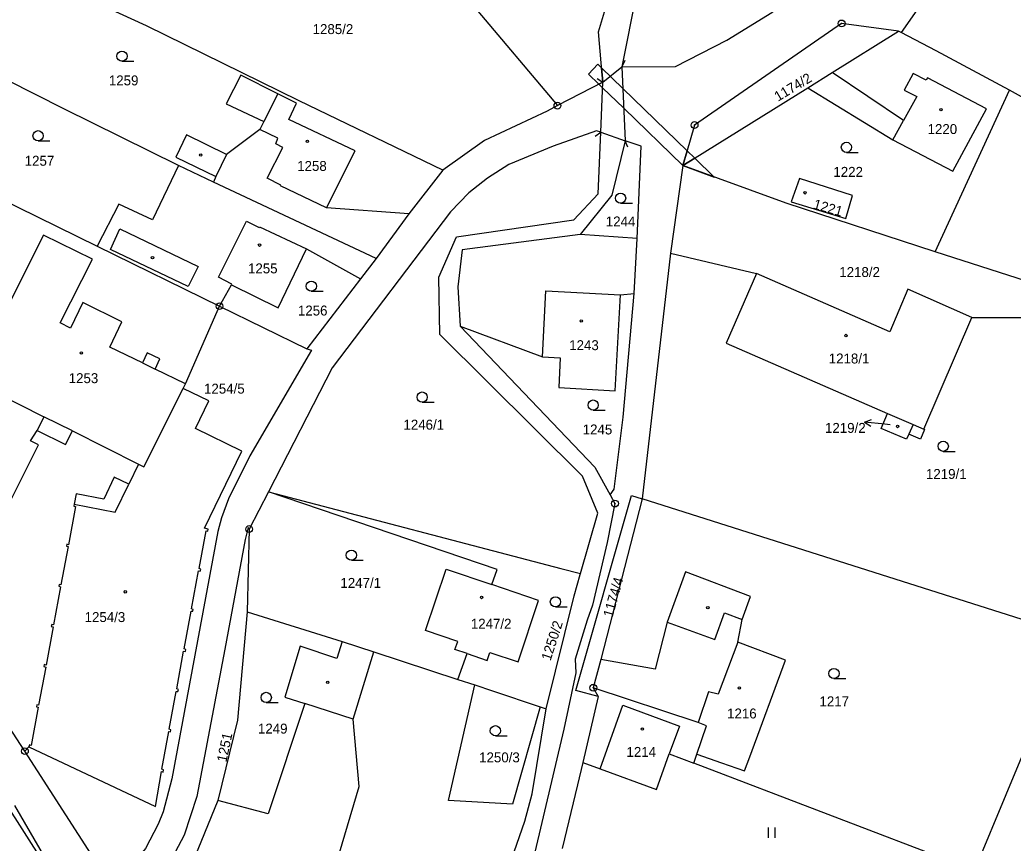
# Model space of a CAD drawing. Extents: x -587171 to -555306, y -1167727 to -1074732.
# Drawn here: x -559980.4 to -559834.5, y -1076843.9 to -1076722.9 of the extents above; entities that cross this region are included whole.
import ezdxf

# ---------------------------------------------------------------- set-up
doc = ezdxf.new("R2010")
doc.units = 0
for name, color, linetype in [('Hranice parcel', 7, 'Continuous'), ('Parcelní čísla', 7, 'Continuous'), ('Pop  PČ popisy', 7, 'Continuous'), ('Poz předměty', 7, 'Continuous'), ('Vnitřní kresba', 7, 'Continuous'), ('Věcná břemena k části', 7, 'Continuous'), ('Značky bodu BP', 7, 'Continuous'), ('Značky budov', 7, 'Continuous'), ('Značky kultur', 7, 'Continuous')]:
    doc.layers.add(name, color=color, linetype=linetype)

msp = doc.modelspace()

# ---------------------------------------------------------------- linework, layer by layer
at = {"layer": 'Hranice parcel'}
for p, q in [((-559861.1, -1076730.63), (-559851.34, -1076724.55)), ((-559850.96, -1076724.72), (-559851.34, -1076724.55)), ((-559892, -1076729.76), (-559891.5, -1076740.66)), ((-559864.67, -1076732.85), (-559861.1, -1076730.63)), ((-559894.79, -1076732.04), (-559901.45, -1076735.49)), ((-559895.09, -1076739.4), (-559894.79, -1076732.04)), ((-559883.05, -1076744.29), (-559864.67, -1076732.85)), ((-559845.98, -1076756.95), (-559835.03, -1076733.2)), ((-559828.11, -1076737.08), (-559835.03, -1076733.2)), ((-560001.56, -1076740.2), (-559969.04, -1076756.15)), ((-559889.14, -1076741.46), (-559891.5, -1076740.66)), ((-559889.75, -1076754.99), (-559889.14, -1076741.46)), ((-559951.99, -1076746.71), (-559957.13, -1076744.28)), ((-559918.29, -1076744.98), (-559923.28, -1076751.41)), ((-559883.05, -1076744.29), (-559884.86, -1076757.19)), ((-559928.09, -1076757.97), (-559951.99, -1076746.71)), ((-559923.28, -1076751.41), (-559928.09, -1076757.97)), ((-559889.75, -1076754.99), (-559898.09, -1076754.41)), ((-559890.17, -1076763.1), (-559889.75, -1076754.99)), ((-559969.04, -1076756.15), (-559951.09, -1076764.96)), ((-559830.5, -1076761.96), (-559845.98, -1076756.95)), ((-559928.09, -1076757.97), (-559930.38, -1076760.96)), ((-559884.86, -1076757.19), (-559889.01, -1076793.25)), ((-559884.86, -1076757.19), (-559872.19, -1076760.16)), ((-559930.38, -1076760.96), (-559938.25, -1076771.25)), ((-559872.19, -1076760.16), (-559876.67, -1076770.39)), ((-559956.07, -1076776.37), (-559951.09, -1076764.96)), ((-559951.09, -1076764.96), (-559938.25, -1076771.25)), ((-559847.63, -1076783.04), (-559840.58, -1076766.61)), ((-559840.58, -1076766.61), (-559823.35, -1076766.61)), ((-559876.67, -1076770.39), (-559852.96, -1076780.72)), ((-559956.42, -1076777.06), (-559956.07, -1076776.37)), ((-559943.91, -1076792.23), (-559946.73, -1076797.71)), ((-559910.3, -1076803.67), (-559943.91, -1076792.23)), ((-559889.01, -1076793.25), (-559895.1, -1076816.87)), ((-559825.87, -1076813.36), (-559889.01, -1076793.25)), ((-559946.73, -1076797.71), (-559947.03, -1076809.88)), ((-559911.09, -1076805.87), (-559910.3, -1076803.67)), ((-559947.03, -1076809.88), (-559933.08, -1076814.22)), ((-559840.17, -1076847.86), (-559825.87, -1076813.36)), ((-559933.08, -1076814.22), (-559928.42, -1076815.77)), ((-559928.42, -1076815.77), (-559916.07, -1076819.81)), ((-559916.07, -1076819.81), (-559914.72, -1076816.02)), ((-559895.1, -1076816.87), (-559896.18, -1076821.04)), ((-559916.07, -1076819.81), (-559913.57, -1076820.63)), ((-559896.18, -1076821.04), (-559895.46, -1076822.31)), ((-559895.46, -1076822.31), (-559897.72, -1076832.03)), ((-559903.99, -1076823.85), (-559903.12, -1076824.14)), ((-559979.67, -1076830.36), (-559979.07, -1076829.73)), ((-559881.44, -1076832.12), (-559880.97, -1076830.78)), ((-559840.17, -1076847.86), (-559881.44, -1076832.12)), ((-559951.35, -1076837.61), (-559960.01, -1076858.96))]:
    msp.add_line(p, q, dxfattribs=at)
for points in [[(-559822.85, -1076683.84), (-559833.6, -1076699.88), (-559850.96, -1076724.72)], [(-559958.09, -1076699.95), (-559954.36, -1076701.7), (-559913.91, -1076720.68), (-559901.45, -1076735.49)], [(-559894.79, -1076732.04), (-559895.44, -1076724.62), (-559892.05, -1076713.34), (-559886.72, -1076702.24)], [(-559885.03, -1076703.32), (-559887.56, -1076708.1), (-559889.85, -1076718.91), (-559892, -1076729.76)], [(-559892, -1076729.76), (-559884.1, -1076729.75), (-559876.58, -1076725.85), (-559869.98, -1076721.78), (-559855.77, -1076713.57), (-559855.15, -1076713.16)], [(-559918.29, -1076744.98), (-559939.37, -1076734.8), (-559961.79, -1076723.77), (-559967.51, -1076721.16)], [(-559851.34, -1076724.55), (-559859.71, -1076723.41), (-559881.31, -1076738.34), (-559883.05, -1076744.29)], [(-559835.03, -1076733.2), (-559845.8, -1076727.41), (-559850.96, -1076724.72)], [(-559957.13, -1076744.28), (-559973.96, -1076735.95), (-559994.8, -1076725.4)], [(-559864.67, -1076732.85), (-559852.18, -1076740.5), (-559843.36, -1076745.12), (-559838.45, -1076735.98), (-559847.1, -1076731.38), (-559847.3, -1076731.75), (-559849.21, -1076730.76), (-559850.53, -1076733.21), (-559848.65, -1076734.16), (-559850.6, -1076737.65), (-559861.1, -1076730.63)], [(-559923.28, -1076751.41), (-559935.36, -1076750.52), (-559931.14, -1076742.14), (-559940.92, -1076737.5), (-559939.79, -1076735.11), (-559942.52, -1076733.74), (-559947.97, -1076731.02), (-559950.09, -1076735.23), (-559944.57, -1076737.81), (-559945.16, -1076738.99), (-559950.08, -1076742.66), (-559955.96, -1076739.8), (-559957.51, -1076743.07), (-559951.62, -1076745.91), (-559951.99, -1076746.71)], [(-559901.45, -1076735.49), (-559902.97, -1076736.28), (-559912.17, -1076740.63), (-559918.29, -1076744.98)], [(-559895.09, -1076739.4), (-559895.7, -1076739.19), (-559902.1, -1076741.42), (-559908.6, -1076744.13), (-559911.72, -1076746.15), (-559914.48, -1076748.29), (-559917.14, -1076751.1), (-559934.56, -1076774.04), (-559943.91, -1076792.23)], [(-559898.06, -1076804.27), (-559895.52, -1076795.36), (-559897.79, -1076789.94), (-559918.71, -1076769.1), (-559918.87, -1076760.68), (-559916.28, -1076754.75), (-559899.04, -1076752.26), (-559895.45, -1076748.47), (-559895.09, -1076739.4)], [(-559891.5, -1076740.66), (-559893.46, -1076748.63), (-559898.09, -1076754.41)], [(-559957.13, -1076744.28), (-559960.94, -1076752.28), (-559965.87, -1076749.97), (-559969.04, -1076756.15)], [(-559845.98, -1076756.95), (-559867.87, -1076749.84), (-559883.05, -1076744.29)], [(-559859.11, -1076752.05), (-559858.13, -1076748.71), (-559865.9, -1076746.19), (-559867.1, -1076749.63), (-559859.11, -1076752.05)], [(-559956.07, -1076776.37), (-559960.56, -1076774.2), (-559959.85, -1076772.72), (-559961.71, -1076771.82), (-559962.42, -1076773.3), (-559967.2, -1076771), (-559965.43, -1076767.28), (-559971.14, -1076764.43), (-559972.96, -1076768.17), (-559974.48, -1076767.42), (-559969.76, -1076758.06), (-559976.96, -1076754.51), (-559987.65, -1076775.79), (-559976.87, -1076781.2), (-559977.88, -1076783.21)], [(-559898.09, -1076754.41), (-559915.43, -1076756.66), (-559916.07, -1076762.12), (-559915.74, -1076767.92)], [(-559951.09, -1076764.96), (-559949.31, -1076761.81), (-559942.47, -1076765.18), (-559938.33, -1076756.54), (-559930.38, -1076760.96)], [(-559840.58, -1076766.61), (-559849.97, -1076762.45), (-559852.63, -1076768.71), (-559872.19, -1076760.16)], [(-559915.74, -1076767.92), (-559903.66, -1076772.42), (-559901.05, -1076772.56), (-559901.25, -1076776.91), (-559892.95, -1076777.39), (-559892.18, -1076763.31), (-559890.17, -1076763.1)], [(-559893.71, -1076792.69), (-559893.13, -1076791.83), (-559891.78, -1076781.27), (-559890.17, -1076763.1)], [(-559915.74, -1076767.92), (-559895.94, -1076788.62), (-559893.71, -1076792.69)], [(-559938.25, -1076771.25), (-559937.57, -1076771.44), (-559946.65, -1076786.97), (-559949.75, -1076793.25), (-559950.81, -1076796.07), (-559951.35, -1076798.09), (-559958.07, -1076834.44), (-559959.38, -1076839.26), (-559960.09, -1076841.08), (-559961.95, -1076844.64), (-559962.87, -1076845.81), (-559964.08, -1076846.68), (-559965.52, -1076847.13), (-559967.49, -1076847.03), (-559968.86, -1076846.47), (-559969.95, -1076845.48), (-559979.67, -1076830.36)], [(-559979.07, -1076829.73), (-559960.51, -1076838.49), (-559959.62, -1076833.37), (-559959.37, -1076833.42), (-559959.32, -1076833.11), (-559959.55, -1076833.01), (-559958.55, -1076827.47), (-559958.29, -1076827.5), (-559958.22, -1076827.21), (-559958.46, -1076827.11), (-559957.45, -1076821.57), (-559957.19, -1076821.6), (-559957.13, -1076821.31), (-559957.37, -1076821.22), (-559956.36, -1076815.67), (-559956.1, -1076815.7), (-559956.03, -1076815.41), (-559956.27, -1076815.32), (-559955.27, -1076809.77), (-559955, -1076809.8), (-559954.94, -1076809.52), (-559955.18, -1076809.42), (-559954.17, -1076803.87), (-559953.91, -1076803.9), (-559953.84, -1076803.61), (-559954.09, -1076803.52), (-559953.07, -1076797.98), (-559952.8, -1076798.01), (-559952.75, -1076797.72), (-559953.28, -1076797.57), (-559947.79, -1076786.27), (-559954.62, -1076782.96), (-559952.65, -1076778.87), (-559956.42, -1076777.06)], [(-559962.98, -1076788.16), (-559962.19, -1076788.56), (-559956.42, -1076777.06)], [(-559847.63, -1076783.04), (-559847.53, -1076783.08), (-559848.14, -1076784.48), (-559849.84, -1076783.79), (-559850.16, -1076784.52), (-559853.91, -1076782.92), (-559852.96, -1076780.72)], [(-559852.96, -1076780.72), (-559849.22, -1076782.35), (-559847.63, -1076783.04)], [(-559989.66, -1076809.25), (-559977.66, -1076785.36), (-559978.85, -1076784.74), (-559977.88, -1076783.21)], [(-559977.88, -1076783.21), (-559973.69, -1076785.31), (-559972.68, -1076783.3), (-559962.98, -1076788.16)], [(-559962.98, -1076788.16), (-559964.41, -1076791.12), (-559966.55, -1076790.09), (-559968.06, -1076793.34), (-559972.16, -1076792.53), (-559972.45, -1076794.07), (-559972.48, -1076794.33), (-559972.22, -1076794.4), (-559973.28, -1076800.01), (-559973.53, -1076799.94), (-559973.58, -1076800.23), (-559973.32, -1076800.3), (-559974.38, -1076805.91), (-559974.63, -1076805.84), (-559974.69, -1076806.13), (-559974.42, -1076806.19), (-559975.46, -1076811.8), (-559975.72, -1076811.73), (-559975.79, -1076812.02), (-559975.5, -1076812.09), (-559976.56, -1076817.7), (-559976.82, -1076817.63), (-559976.88, -1076817.93), (-559976.61, -1076817.99), (-559977.66, -1076823.6), (-559977.92, -1076823.54), (-559977.99, -1076823.82), (-559977.72, -1076823.89), (-559978.76, -1076829.5), (-559979.01, -1076829.43), (-559979.07, -1076829.73)], [(-559943.91, -1076792.23), (-559900.95, -1076803.51), (-559898.06, -1076804.27)], [(-559893.71, -1076792.69), (-559893, -1076793.97), (-559894.13, -1076799.69), (-559896.32, -1076808.92), (-559897.08, -1076811.11), (-559898.86, -1076816.86), (-559898.74, -1076818.83), (-559900.49, -1076827.14), (-559906.6, -1076852.89), (-559908.24, -1076858.44), (-559911.74, -1076865.26), (-559915.45, -1076870.63), (-559919.41, -1076877.27), (-559922.9, -1076883.06), (-559924.6, -1076886.14), (-559925.8, -1076888.87), (-559926.41, -1076891.33), (-559926.98, -1076894.26), (-559927.14, -1076895.8), (-559927.07, -1076901.25), (-559927.09, -1076902.41), (-559927.45, -1076903.76), (-559927.26, -1076909.55), (-559926.75, -1076915.47)], [(-559895.46, -1076822.31), (-559898.75, -1076821.42), (-559890.56, -1076792.76), (-559889.01, -1076793.25)], [(-559946.73, -1076797.71), (-559946.89, -1076797.47), (-559947.31, -1076799.25), (-559950.3, -1076815.38), (-559954.4, -1076837.03), (-559956.29, -1076842.71), (-559959.37, -1076848.52), (-559960.75, -1076850.63), (-559962, -1076853.34), (-559962.43, -1076855.22), (-559960.01, -1076858.96)], [(-559974.06, -1076851.25), (-559985.47, -1076833.41), (-559985.58, -1076833.22), (-559989.34, -1076832.67), (-560002.27, -1076812.43), (-560004.14, -1076810.1), (-560006.38, -1076808.1), (-560006.59, -1076807.71), (-560006.43, -1076807.18), (-560004.56, -1076804.79), (-560020.92, -1076798.81)], [(-559914.72, -1076816.02), (-559916.5, -1076815.42), (-559916.1, -1076814.23), (-559920.84, -1076812.63), (-559917.79, -1076803.6), (-559911.09, -1076805.87)], [(-559903.12, -1076824.14), (-559898.99, -1076807.52), (-559898.1, -1076804.4), (-559898.06, -1076804.27)], [(-559880.97, -1076830.78), (-559877.34, -1076832.07), (-559873.97, -1076833.27), (-559873.2, -1076831.19), (-559867.94, -1076816.96), (-559874.96, -1076814.35), (-559874.31, -1076811), (-559873.08, -1076807.61), (-559882.64, -1076804.01), (-559885.35, -1076811.41), (-559887.08, -1076818.32), (-559895.1, -1076816.87)], [(-559914.72, -1076816.02), (-559911.76, -1076817.02), (-559911.36, -1076815.84), (-559907.23, -1076817.22), (-559904.23, -1076808.19), (-559911.09, -1076805.87)], [(-559979.67, -1076830.36), (-559991.31, -1076812.54), (-559989.66, -1076809.25)], [(-559947.03, -1076809.88), (-559948.43, -1076825.8), (-559951.35, -1076837.61)], [(-559933.08, -1076814.22), (-559933.85, -1076816.73), (-559939.25, -1076814.91), (-559941.47, -1076822.44), (-559938.56, -1076823.37), (-559943.96, -1076839.58), (-559951.35, -1076837.61)], [(-559944.37, -1076882.14), (-559930.58, -1076835.53), (-559931.44, -1076825.66), (-559928.42, -1076815.77)], [(-559903.99, -1076823.85), (-559908.06, -1076838.17), (-559917.46, -1076837.59), (-559913.57, -1076820.63)], [(-559913.57, -1076820.63), (-559910.97, -1076821.49), (-559903.99, -1076823.85)], [(-559880.97, -1076830.78), (-559879.56, -1076826.62), (-559880.77, -1076826.13), (-559896.18, -1076821.04)], [(-559929.99, -1076898.85), (-559930.15, -1076891.71), (-559929.66, -1076888.28), (-559926.11, -1076882.16), (-559919.8, -1076873.52), (-559917.9, -1076870.53), (-559913.28, -1076860.94), (-559906.24, -1076840.65), (-559905.14, -1076836.63), (-559903.12, -1076824.14)], [(-559897.72, -1076832.03), (-559895.19, -1076832.95), (-559886.91, -1076835.98), (-559885.02, -1076830.76), (-559881.44, -1076832.12)], [(-559897.72, -1076832.03), (-559898.51, -1076835.29), (-559900.77, -1076844.65)]]:
    msp.add_lwpolyline(points, dxfattribs=at)
at = {"layer": 'Pop  PČ popisy'}
for p, q in [((-559856.36, -1076781.99), (-559855.32, -1076781.59)), ((-559853.38, -1076782.3), (-559856.36, -1076781.99)), ((-559856.36, -1076781.99), (-559855.42, -1076782.59)), ((-559852.56, -1076782.39), (-559853.38, -1076782.3))]:
    msp.add_line(p, q, dxfattribs=at)
at = {"layer": 'Poz předměty'}
msp.add_line((-559952.18, -1076888.34), (-559981.15, -1076838.35), dxfattribs=at)
at = {"layer": 'Vnitřní kresba'}
for p, q in [((-559891.56, -1076728.86), (-559892, -1076729.76)), ((-559894.79, -1076732.04), (-559892, -1076729.76)), ((-559895.63, -1076731.5), (-559894.79, -1076732.04)), ((-559942.52, -1076733.74), (-559944.57, -1076737.81)), ((-559852.18, -1076740.5), (-559850.6, -1076737.65)), ((-559942.51, -1076740.29), (-559945.16, -1076738.99)), ((-559895.91, -1076739.97), (-559895.09, -1076739.4)), ((-559895.09, -1076739.4), (-559891.5, -1076740.66)), ((-559942.82, -1076741.09), (-559942.51, -1076740.29)), ((-559941.77, -1076741.65), (-559942.82, -1076741.09)), ((-559891.11, -1076741.58), (-559891.5, -1076740.66)), ((-559944.08, -1076746.14), (-559941.77, -1076741.65)), ((-559950.08, -1076742.66), (-559951.62, -1076745.91)), ((-559942.07, -1076747.18), (-559944.08, -1076746.14)), ((-559942.11, -1076747.27), (-559942.07, -1076747.18)), ((-559935.36, -1076750.52), (-559942.11, -1076747.27)), ((-559951.22, -1076760.71), (-559947.13, -1076752.48)), ((-559947.13, -1076752.48), (-559945.24, -1076753.41)), ((-559967.08, -1076756.61), (-559965.74, -1076753.59)), ((-559965.74, -1076753.59), (-559954.21, -1076759.11)), ((-559945.24, -1076753.41), (-559945.19, -1076753.29)), ((-559945.19, -1076753.29), (-559938.33, -1076756.54)), ((-559955.68, -1076762.06), (-559967.08, -1076756.61)), ((-559954.21, -1076759.11), (-559955.68, -1076762.06)), ((-559949.27, -1076761.72), (-559951.22, -1076760.71)), ((-559949.31, -1076761.81), (-559949.27, -1076761.72)), ((-559903.66, -1076772.42), (-559903.14, -1076762.69)), ((-559903.14, -1076762.69), (-559892.18, -1076763.31)), ((-559962.42, -1076773.3), (-559960.56, -1076774.2)), ((-559972.68, -1076783.3), (-559976.87, -1076781.2)), ((-559849.22, -1076782.35), (-559849.84, -1076783.79)), ((-559966.39, -1076795.22), (-559964.41, -1076791.12)), ((-559972.45, -1076794.07), (-559966.39, -1076795.22)), ((-559878.35, -1076813.96), (-559876.91, -1076810.02)), ((-559876.91, -1076810.02), (-559874.31, -1076811)), ((-559885.35, -1076811.41), (-559878.35, -1076813.96)), ((-559874.96, -1076814.35), (-559877.82, -1076821.99)), ((-559879.25, -1076821.64), (-559880.77, -1076826.13)), ((-559877.82, -1076821.99), (-559879.25, -1076821.64)), ((-559931.44, -1076825.66), (-559938.56, -1076823.37)), ((-559895.19, -1076832.95), (-559891.86, -1076823.62)), ((-559891.86, -1076823.62), (-559883.54, -1076826.66)), ((-559883.54, -1076826.66), (-559885.02, -1076830.76))]:
    msp.add_line(p, q, dxfattribs=at)
at = {"layer": 'Věcná břemena k části'}
for points in [[(-559895.35, -1076732.33), (-559894.79, -1076732.04), (-559894.98, -1076729.92), (-559895.5, -1076729.41), (-559896.89, -1076730.84)], [(-559883.05, -1076744.29), (-559882.41, -1076742.11), (-559891.85, -1076732.95), (-559894.98, -1076729.92), (-559894.79, -1076732.04), (-559895.35, -1076732.33), (-559894.82, -1076732.85), (-559891.72, -1076735.85)], [(-559883.05, -1076744.29), (-559881.29, -1076743.19), (-559882.41, -1076742.11)], [(-559878.41, -1076745.99), (-559881.29, -1076743.19), (-559883.05, -1076744.29)]]:
    msp.add_lwpolyline(points, close=True, dxfattribs=at)
at = {"layer": 'Značky bodu BP'}
for centre, radius in [((-559859.71, -1076723.41), 0.5), ((-559859.71, -1076723.41), 0.0303), ((-559901.45, -1076735.49), 0.5), ((-559901.45, -1076735.49), 0.0303), ((-559881.31, -1076738.34), 0.5), ((-559881.31, -1076738.34), 0.0303), ((-559951.09, -1076764.96), 0.5), ((-559951.09, -1076764.96), 0.0303), ((-559893, -1076793.97), 0.5), ((-559893, -1076793.97), 0.0303), ((-559946.73, -1076797.71), 0.5), ((-559946.73, -1076797.71), 0.0303), ((-559896.18, -1076821.04), 0.5), ((-559896.18, -1076821.04), 0.0303), ((-559979.67, -1076830.36), 0.5), ((-559979.67, -1076830.36), 0.0303)]:
    msp.add_circle(centre, radius, dxfattribs=at)
at = {"layer": 'Značky budov'}
for centre in [(-559845.12, -1076736.08), (-559938.18, -1076740.75), (-559953.85, -1076742.75), (-559865.08, -1076748.3), (-559945.21, -1076755.99), (-559960.93, -1076757.82), (-559897.96, -1076767.13), (-559859.07, -1076769.27), (-559971.38, -1076771.82), (-559851.48, -1076782.64), (-559964.93, -1076806.94), (-559912.6, -1076807.77), (-559879.36, -1076809.28), (-559935.19, -1076820.23), (-559874.72, -1076821.06), (-559888.97, -1076827.12)]:
    msp.add_circle(centre, 0.175, dxfattribs=at)
at = {"layer": 'Značky kultur'}
for p, q in [((-559965.41, -1076728.96), (-559963.66, -1076728.96)), ((-559977.74, -1076740.66), (-559975.99, -1076740.66)), ((-559859.01, -1076742.36), (-559857.26, -1076742.36)), ((-559892.17, -1076749.84), (-559890.42, -1076749.84)), ((-559937.6, -1076762.76), (-559935.85, -1076762.76)), ((-559921.32, -1076779.07), (-559919.57, -1076779.07)), ((-559896.2, -1076780.24), (-559894.45, -1076780.24)), ((-559844.78, -1076786.3), (-559843.03, -1076786.3)), ((-559931.72, -1076802.3), (-559929.97, -1076802.3)), ((-559901.75, -1076809.16), (-559900, -1076809.16)), ((-559860.83, -1076819.69), (-559859.08, -1076819.69)), ((-559944.22, -1076823.21), (-559942.47, -1076823.21)), ((-559910.57, -1076828.1), (-559908.82, -1076828.1)), ((-559870.47, -1076843.1), (-559870.47, -1076841.6)), ((-559869.47, -1076843.1), (-559869.47, -1076841.6))]:
    msp.add_line(p, q, dxfattribs=at)
for centre in [(-559965.41, -1076728.21), (-559977.74, -1076739.91), (-559859.01, -1076741.61), (-559892.17, -1076749.09), (-559937.6, -1076762.01), (-559921.32, -1076778.32), (-559896.2, -1076779.49), (-559844.78, -1076785.55), (-559931.72, -1076801.55), (-559901.75, -1076808.41), (-559860.83, -1076818.94), (-559944.22, -1076822.46), (-559910.57, -1076827.35)]:
    msp.add_circle(centre, 0.75, dxfattribs=at)

# ---------------------------------------------------------------- texts
at = {"layer": 'Parcelní čísla'}
for s, p in [('1285/2', (-559937.41, -1076724.97)), ('1259', (-559967.34, -1076732.51)), ('1220', (-559847.08, -1076739.66)), ('1257', (-559979.7, -1076744.32)), ('1258', (-559939.68, -1076745.08)), ('1222', (-559860.92, -1076745.95)), ('1244', (-559894.35, -1076753.24)), ('1255', (-559946.9, -1076760.14)), ('1218/2', (-559860.05, -1076760.67)), ('1256', (-559939.57, -1076766.33)), ('1243', (-559899.72, -1076771.42)), ('1218/1', (-559861.6, -1076773.38)), ('1253', (-559973.24, -1076776.27)), ('1254/5', (-559953.36, -1076777.81)), ('1246/1', (-559924.07, -1076783.1)), ('1245', (-559897.74, -1076783.81)), ('1219/2', (-559862.15, -1076783.58)), ('1219/1', (-559847.32, -1076790.35)), ('1247/1', (-559933.33, -1076806.36)), ('1254/3', (-559970.9, -1076811.38)), ('1247/2', (-559914.17, -1076812.36)), ('1217', (-559862.96, -1076823.76)), ('1216', (-559876.53, -1076825.55)), ('1249', (-559945.44, -1076827.77)), ('1214', (-559891.31, -1076831.2)), ('1250/3', (-559912.95, -1076832))]:
    msp.add_text(s, height=1.46, dxfattribs=at).set_placement(p)
for s, rotation, p in [('1174/2', 31, (-559869.05, -1076734.92)), ('1221', 344, (-559863.98, -1076750.6)), ('1174/4', 74, (-559893.37, -1076810.8)), ('1250/2', 72, (-559902.47, -1076817.16)), ('1251', 78, (-559950.08, -1076832.07))]:
    msp.add_text(s, height=1.46, rotation=rotation, dxfattribs=at).set_placement(p)

doc.saveas('drawing.dxf')
